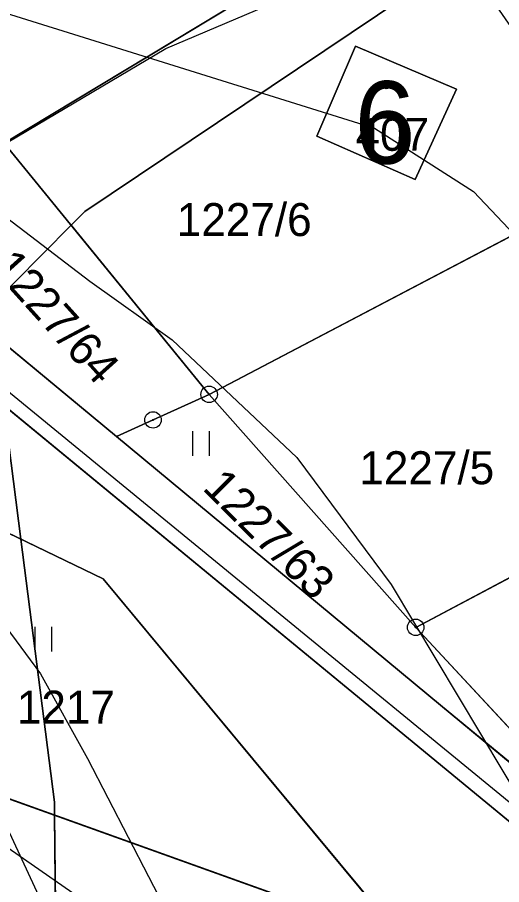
# Model space of a CAD drawing. Extents: x -706130 to -698555, y -971544 to -967260.
# Drawn here: x -704619.2 to -704589.8, y -968795.5 to -968742.9 of the extents above; entities that cross this region are included whole.
import ezdxf

# ---------------------------------------------------------------- set-up
doc = ezdxf.new("R2010")
doc.units = 0
for name, color, linetype in [('BPEJ hranice S', 7, 'Continuous'), ('BPEJ I-II trida ochrany S', 7, 'Continuous'), ('Kanalizace_Polesí N NEZAPINAT', 7, 'Continuous'), ('KN_Budovy', 7, 'Continuous'), ('KN_Budovy_cisla_domovni', 7, 'Continuous'), ('KN_Hranice_parcel', 7, 'Continuous'), ('KN_Parcelni cisla', 7, 'Continuous'), ('KN_Polygon parcely', 7, 'Continuous'), ('KN_POZEMKY_13_ZASTAVENA PLOCHA', 7, 'Continuous'), ('KN_POZEMKY_14_OSTATNI PLOCHA', 7, 'Continuous'), ('KN_POZEMKY_5_ZAHRADA', 7, 'Continuous'), ('KN_POZEMKY_7_TTP', 7, 'Continuous'), ('KN_VYUZITI_17_ostatni plocha_ostatni komunikace', 7, 'Continuous'), ('KN_VYUZITI_23_ostatni plocha_manipulacni plocha', 7, 'Continuous'), ('KN_Značky bodu BP', 7, 'Continuous'), ('KN_Značky budov', 7, 'Continuous'), ('KN_Značky kultur', 7, 'Continuous'), ('OP lesa 30 m', 7, 'Continuous'), ('Plochy rekreace individualni S', 7, 'Continuous'), ('Plochy smíšené nezastavěného území všeobecné S', 7, 'Continuous'), ('Plochy verejnych prostranstvi - komunikace ostatni S', 7, 'Continuous'), ('Regulační bloky v krajině S', 7, 'Continuous'), ('Regulační bloky zastavěné S', 7, 'Continuous'), ('Sesuvné území S', 7, 'Continuous'), ('Vodovodní řady - rozváděcí S', 7, 'Continuous'), ('VÝŠKOPIS_vrstevnice hlavní', 7, 'Continuous'), ('Zastavene uzemi N', 7, 'Continuous'), ('Zastavene uzemi plochy N', 7, 'Continuous')]:
    doc.layers.add(name, color=color, linetype=linetype)

msp = doc.modelspace()

# ---------------------------------------------------------------- linework, layer by layer
at = {"layer": 'BPEJ hranice S'}
msp.add_lwpolyline([(-704581.04, -968794.95), (-704595, -968779.93), (-704607.53, -968765.8), (-704615.894, -968755.545), (-704615.073, -968754.716), (-704592.471, -968739.528), (-704592.109, -968739.329), (-704572.938, -968728.812), (-704560.623, -968722.056), (-704552.283, -968717.675), (-704536.611, -968709.445), (-704528.833, -968705.359), (-704527.83, -968724.68), (-704527.806, -968725.173), (-704549.35, -968732.11), (-704565.58, -968741.37), (-704582.77, -968752.81), (-704572.94, -968768.25), (-704562.8, -968786.08)], close=True, dxfattribs=at)
for points in [[(-704592.471, -968739.528), (-704615.073, -968754.716), (-704615.894, -968755.545), (-704619.332, -968759.019)], [(-704602.138, -968841.926), (-704616.75, -968805.726), (-704616.77, -968803.818), (-704616.838, -968797.266), (-704616.899, -968791.323), (-704616.907, -968790.531), (-704618.946, -968774.583), (-704619.984, -968766.467), (-704620.522, -968762.259), (-704620.752, -968760.455), (-704619.332, -968759.019), (-704615.894, -968755.545), (-704607.53, -968765.8), (-704595, -968779.93), (-704581.04, -968794.95), (-704578.526, -968797.113), (-704566.333, -968808.369), (-704554.918, -968815.45), (-704547.014, -968820.358), (-704541.676, -968823.672), (-704531.517, -968828.582), (-704529.672, -968829.458), (-704520.216, -968833.949), (-704510.479, -968835.491)], [(-704619.984, -968766.467), (-704618.946, -968774.583), (-704616.907, -968790.531), (-704616.899, -968791.323), (-704616.838, -968797.266), (-704616.77, -968803.818), (-704616.75, -968805.726), (-704621.927, -968792.869)]]:
    msp.add_lwpolyline(points, dxfattribs=at)
at = {"layer": 'BPEJ I-II trida ochrany S'}
for p, q in [((-704615.894, -968755.545), (-704619.332, -968759.019)), ((-704607.53, -968765.8), (-704615.894, -968755.545)), ((-704620.522, -968762.257), (-704613.15, -968768.36)), ((-704595.44, -968786.67), (-704619.984, -968766.467)), ((-704619.984, -968766.467), (-704618.946, -968774.583)), ((-704613.15, -968768.36), (-704593.5, -968784.64)), ((-704618.946, -968774.583), (-704618.946, -968774.583)), ((-704593.5, -968784.64), (-704581.04, -968794.95)), ((-704577.02, -968801.84), (-704595.44, -968786.67)), ((-704616.899, -968791.323), (-704616.899, -968791.323)), ((-704616.899, -968791.323), (-704616.838, -968797.266))]:
    msp.add_line(p, q, dxfattribs=at)
for points in [[(-704581.04, -968794.95), (-704595, -968779.93), (-704607.53, -968765.8)], [(-704618.946, -968774.583), (-704616.907, -968790.531), (-704616.899, -968791.323)]]:
    msp.add_lwpolyline(points, dxfattribs=at)
at = {"layer": 'Kanalizace_Polesí N NEZAPINAT'}
msp.add_lwpolyline([(-704466.95, -968836.87), (-704536.666, -968831.913), (-704567.948, -968808.052), (-704625.202, -968761.161), (-704633.573, -968757.267), (-704656.291, -968736.932), (-704713.416, -968668.102), (-704733.104, -968652.716), (-704746.849, -968647.667), (-704775.665, -968642.159), (-704784.737, -968606.276), (-704807.406, -968567.749), (-704814.685, -968557.607), (-704815.957, -968543.264), (-704809.723, -968525.026)], dxfattribs=at)
at = {"layer": 'KN_Budovy'}
msp.add_lwpolyline([(-704598.65, -968744.68), (-704601, -968750.15), (-704595.04, -968752.76), (-704592.52, -968747.3)], close=True, dxfattribs=at)
at = {"layer": 'KN_Hranice_parcel'}
for p, q in [((-704619.96, -968750.56), (-704594.83, -968735.4)), ((-704619.96, -968750.56), (-704607.53, -968765.8)), ((-704582.77, -968752.81), (-704607.53, -968765.8)), ((-704607.53, -968765.8), (-704595, -968779.93)), ((-704572.94, -968768.25), (-704595, -968779.93)), ((-704595, -968779.93), (-704581.04, -968794.95))]:
    msp.add_line(p, q, dxfattribs=at)
for points in [[(-704563.44, -968813.87), (-704577.02, -968801.84), (-704595.44, -968786.67), (-704624.67, -968762.61), (-704634.35, -968758.36), (-704656.98, -968738.04)], [(-704592.52, -968747.3), (-704598.65, -968744.68), (-704601, -968750.15), (-704595.04, -968752.76), (-704592.52, -968747.3)], [(-704630.98, -968756.5), (-704623.66, -968759.66), (-704613.15, -968768.36)], [(-704636.35, -968766.2), (-704613.95, -968776.99), (-704595.74, -968798.91), (-704623.88, -968788.82)], [(-704607.53, -968765.8), (-704610.93, -968767.35), (-704613.15, -968768.36)], [(-704613.15, -968768.36), (-704593.5, -968784.64), (-704581.04, -968794.95)]]:
    msp.add_lwpolyline(points, dxfattribs=at)
at = {"layer": 'KN_Polygon parcely'}
for points in [[(-704655.11, -968736.58), (-704632.8, -968755.71), (-704630.98, -968756.5), (-704625.08, -968753.32), (-704619.96, -968750.56), (-704594.83, -968735.4), (-704575.23, -968724.9), (-704553.36, -968712.37), (-704529.06, -968700.98), (-704526.27, -968697.48), (-704539.68, -968696.31), (-704542.08, -968689.15), (-704564.27, -968692.77), (-704623.71, -968717.98)], [(-704594.83, -968735.4), (-704619.96, -968750.56), (-704607.53, -968765.8), (-704582.77, -968752.81)], [(-704531.59, -968828.95), (-704540.25, -968826.81), (-704565.45, -968802.77), (-704566.59, -968807.71), (-704574.73, -968800.38), (-704581.04, -968794.95), (-704593.5, -968784.64), (-704613.15, -968768.36), (-704623.66, -968759.66), (-704630.98, -968756.5), (-704632.8, -968755.71), (-704655.11, -968736.58), (-704656.98, -968738.04), (-704634.35, -968758.36), (-704624.67, -968762.61), (-704595.44, -968786.67), (-704577.02, -968801.84), (-704563.44, -968813.87), (-704544.4, -968830.73)], [(-704613.95, -968776.99), (-704595.74, -968798.91), (-704623.88, -968788.82), (-704619.72, -968796.37), (-704563.44, -968813.87), (-704577.02, -968801.84), (-704595.44, -968786.67), (-704624.67, -968762.61), (-704634.35, -968758.36), (-704656.98, -968738.04), (-704657.77, -968738.66), (-704636.35, -968766.2)], [(-704592.52, -968747.3), (-704595.04, -968752.76), (-704601, -968750.15), (-704598.65, -968744.68)], [(-704592.52, -968747.3), (-704598.65, -968744.68), (-704601, -968750.15), (-704595.04, -968752.76)], [(-704630.98, -968756.5), (-704623.66, -968759.66), (-704613.15, -968768.36), (-704610.93, -968767.35), (-704607.53, -968765.8), (-704619.96, -968750.56), (-704625.08, -968753.32)], [(-704607.53, -968765.8), (-704595, -968779.93), (-704572.94, -968768.25), (-704582.77, -968752.81)], [(-704636.35, -968766.2), (-704623.88, -968788.82), (-704595.74, -968798.91), (-704613.95, -968776.99)], [(-704613.15, -968768.36), (-704593.5, -968784.64), (-704581.04, -968794.95), (-704595, -968779.93), (-704607.53, -968765.8), (-704610.93, -968767.35)], [(-704595, -968779.93), (-704581.04, -968794.95), (-704562.8, -968786.08), (-704572.94, -968768.25)]]:
    msp.add_lwpolyline(points, close=True, dxfattribs=at)
at = {"layer": 'KN_POZEMKY_13_ZASTAVENA PLOCHA'}
for p, q in [((-704601, -968750.15), (-704598.65, -968744.68)), ((-704598.65, -968744.68), (-704592.52, -968747.3)), ((-704592.52, -968747.3), (-704595.04, -968752.76)), ((-704595.04, -968752.76), (-704601, -968750.15))]:
    msp.add_line(p, q, dxfattribs=at)
at = {"layer": 'KN_POZEMKY_14_OSTATNI PLOCHA'}
for p, q in [((-704619.96, -968750.56), (-704594.83, -968735.4)), ((-704598.65, -968744.68), (-704601, -968750.15)), ((-704592.52, -968747.3), (-704598.65, -968744.68)), ((-704595.04, -968752.76), (-704592.52, -968747.3)), ((-704601, -968750.15), (-704595.04, -968752.76)), ((-704607.53, -968765.8), (-704619.96, -968750.56)), ((-704607.53, -968765.8), (-704582.77, -968752.81)), ((-704582.77, -968752.81), (-704607.53, -968765.8)), ((-704623.66, -968759.66), (-704613.15, -968768.36)), ((-704595.44, -968786.67), (-704624.67, -968762.61)), ((-704595, -968779.93), (-704607.53, -968765.8)), ((-704613.15, -968768.36), (-704593.5, -968784.64)), ((-704572.94, -968768.25), (-704595, -968779.93)), ((-704595, -968779.93), (-704572.94, -968768.25)), ((-704581.04, -968794.95), (-704595, -968779.93)), ((-704593.5, -968784.64), (-704581.04, -968794.95)), ((-704577.02, -968801.84), (-704595.44, -968786.67))]:
    msp.add_line(p, q, dxfattribs=at)
at = {"layer": 'KN_POZEMKY_5_ZAHRADA'}
for p, q in [((-704624.67, -968762.61), (-704595.44, -968786.67)), ((-704613.95, -968776.99), (-704636.35, -968766.2)), ((-704595.74, -968798.91), (-704613.95, -968776.99)), ((-704595.44, -968786.67), (-704577.02, -968801.84)), ((-704623.88, -968788.82), (-704595.74, -968798.91))]:
    msp.add_line(p, q, dxfattribs=at)
at = {"layer": 'KN_POZEMKY_7_TTP'}
for p, q in [((-704594.83, -968735.4), (-704619.96, -968750.56)), ((-704619.96, -968750.56), (-704607.53, -968765.8)), ((-704613.15, -968768.36), (-704623.66, -968759.66)), ((-704636.35, -968766.2), (-704613.95, -968776.99)), ((-704607.53, -968765.8), (-704610.93, -968767.35)), ((-704610.93, -968767.35), (-704607.53, -968765.8)), ((-704607.53, -968765.8), (-704595, -968779.93)), ((-704610.93, -968767.35), (-704613.15, -968768.36)), ((-704613.15, -968768.36), (-704610.93, -968767.35)), ((-704593.5, -968784.64), (-704613.15, -968768.36)), ((-704613.95, -968776.99), (-704595.74, -968798.91)), ((-704595, -968779.93), (-704581.04, -968794.95)), ((-704581.04, -968794.95), (-704593.5, -968784.64)), ((-704595.74, -968798.91), (-704623.88, -968788.82))]:
    msp.add_line(p, q, dxfattribs=at)
at = {"layer": 'KN_VYUZITI_17_ostatni plocha_ostatni komunikace'}
for p, q in [((-704623.66, -968759.66), (-704613.15, -968768.36)), ((-704595.44, -968786.67), (-704624.67, -968762.61)), ((-704613.15, -968768.36), (-704593.5, -968784.64)), ((-704593.5, -968784.64), (-704581.04, -968794.95)), ((-704577.02, -968801.84), (-704595.44, -968786.67))]:
    msp.add_line(p, q, dxfattribs=at)
at = {"layer": 'KN_VYUZITI_23_ostatni plocha_manipulacni plocha'}
for p, q in [((-704619.96, -968750.56), (-704594.83, -968735.4)), ((-704598.65, -968744.68), (-704601, -968750.15)), ((-704592.52, -968747.3), (-704598.65, -968744.68)), ((-704595.04, -968752.76), (-704592.52, -968747.3)), ((-704601, -968750.15), (-704595.04, -968752.76)), ((-704607.53, -968765.8), (-704619.96, -968750.56)), ((-704607.53, -968765.8), (-704582.77, -968752.81)), ((-704582.77, -968752.81), (-704607.53, -968765.8)), ((-704595, -968779.93), (-704607.53, -968765.8)), ((-704572.94, -968768.25), (-704595, -968779.93)), ((-704595, -968779.93), (-704572.94, -968768.25)), ((-704581.04, -968794.95), (-704595, -968779.93))]:
    msp.add_line(p, q, dxfattribs=at)
at = {"layer": 'KN_Značky bodu BP'}
for centre, radius in [((-704607.53, -968765.8), 0.5), ((-704607.53, -968765.8), 0.0303), ((-704610.93, -968767.35), 0.5), ((-704610.93, -968767.35), 0.0303), ((-704595, -968779.93), 0.5), ((-704595, -968779.93), 0.0303)]:
    msp.add_circle(centre, radius, dxfattribs=at)
at = {"layer": 'KN_Značky budov'}
msp.add_circle((-704596.787, -968747.089), 0.175, dxfattribs=at)
at = {"layer": 'KN_Značky kultur'}
for p, q in [((-704608.511, -968769.53), (-704608.511, -968768.03)), ((-704607.51, -968769.53), (-704607.51, -968768.03)), ((-704618.071, -968781.4), (-704618.071, -968779.9)), ((-704617.07, -968781.4), (-704617.07, -968779.9))]:
    msp.add_line(p, q, dxfattribs=at)
at = {"layer": 'OP lesa 30 m'}
msp.add_lwpolyline([(-704639.82, -968762.391), (-704610.148, -968744.815), (-704555.878, -968721.798), (-704555.581, -968721.749)], dxfattribs=at)
at = {"layer": 'Plochy rekreace individualni S'}
for p, q in [((-704594.83, -968735.4), (-704619.96, -968750.56)), ((-704619.96, -968750.56), (-704607.53, -968765.8)), ((-704607.53, -968765.8), (-704595, -968779.93)), ((-704595, -968779.93), (-704581.04, -968794.95))]:
    msp.add_line(p, q, dxfattribs=at)
at = {"layer": 'Plochy smíšené nezastavěného území všeobecné S'}
for p, q in [((-704619.96, -968750.56), (-704594.83, -968735.4)), ((-704607.53, -968765.8), (-704619.96, -968750.56)), ((-704623.66, -968759.66), (-704613.15, -968768.36)), ((-704595.44, -968786.67), (-704624.67, -968762.61)), ((-704595, -968779.93), (-704607.53, -968765.8)), ((-704613.15, -968768.36), (-704593.5, -968784.64)), ((-704581.04, -968794.95), (-704595, -968779.93)), ((-704593.5, -968784.64), (-704581.04, -968794.95))]:
    msp.add_line(p, q, dxfattribs=at)
msp.add_lwpolyline([(-704563.44, -968813.87), (-704577.02, -968801.84), (-704595.44, -968786.67)], dxfattribs=at)
at = {"layer": 'Plochy verejnych prostranstvi - komunikace ostatni S'}
for p, q in [((-704613.15, -968768.36), (-704623.66, -968759.66)), ((-704624.67, -968762.61), (-704595.44, -968786.67)), ((-704593.5, -968784.64), (-704613.15, -968768.36)), ((-704581.04, -968794.95), (-704593.5, -968784.64))]:
    msp.add_line(p, q, dxfattribs=at)
msp.add_lwpolyline([(-704595.44, -968786.67), (-704577.02, -968801.84), (-704563.44, -968813.87)], dxfattribs=at)
at = {"layer": 'Regulační bloky v krajině S'}
for p, q in [((-704619.96, -968750.56), (-704594.83, -968735.4)), ((-704607.53, -968765.8), (-704619.96, -968750.56)), ((-704623.66, -968759.66), (-704613.15, -968768.36)), ((-704595.44, -968786.67), (-704624.67, -968762.61)), ((-704595, -968779.93), (-704607.53, -968765.8)), ((-704613.15, -968768.36), (-704593.5, -968784.64)), ((-704581.04, -968794.95), (-704595, -968779.93)), ((-704593.5, -968784.64), (-704581.04, -968794.95))]:
    msp.add_line(p, q, dxfattribs=at)
msp.add_lwpolyline([(-704563.44, -968813.87), (-704577.02, -968801.84), (-704595.44, -968786.67)], dxfattribs=at)
at = {"layer": 'Regulační bloky zastavěné S'}
for p, q in [((-704594.83, -968735.4), (-704619.96, -968750.56)), ((-704619.96, -968750.56), (-704607.53, -968765.8)), ((-704624.67, -968762.61), (-704595.44, -968786.67)), ((-704607.53, -968765.8), (-704595, -968779.93)), ((-704595, -968779.93), (-704581.04, -968794.95)), ((-704595.44, -968786.67), (-704577.02, -968801.84))]:
    msp.add_line(p, q, dxfattribs=at)
at = {"layer": 'Sesuvné území S'}
msp.add_lwpolyline([(-704442, -968841), (-704472.999, -968848), (-704524, -968856), (-704534, -968850), (-704551, -968851), (-704594, -968825), (-704613, -968798), (-704636, -968782), (-704689, -968737.999), (-704697, -968737), (-704706.001, -968751), (-704698, -968769.999), (-704677, -968808), (-704683, -968832), (-704679, -968861), (-704655, -968876), (-704653, -968917), (-704648.999, -968952)], dxfattribs=at)
at = {"layer": 'Vodovodní řady - rozváděcí S'}
msp.add_lwpolyline([(-704602.91, -968828.45), (-704629.608, -968770.912), (-704688.518, -968702.276), (-704714.979, -968669.216), (-704750.066, -968641.666), (-704771.168, -968639.098)], dxfattribs=at)
at = {"layer": 'VÝŠKOPIS_vrstevnice hlavní'}
for points in [[(-704619.892, -968742.661), (-704597.493, -968749.652), (-704591.501, -968753.504), (-704583.653, -968761.778), (-704577.947, -968773.906), (-704574.522, -968778.756), (-704567.532, -968785.177), (-704552.409, -968796.019), (-704543.849, -968799.872), (-704535.859, -968801.013), (-704526.157, -968799.301), (-704521.164, -968797.446), (-704517.882, -968795.449), (-704515.171, -968792.453), (-704509.465, -968783.322), (-704506.897, -968776.474), (-704503.615, -968758.212), (-704499.621, -968746.798), (-704494.627, -968740.378), (-704490.917, -968736.954), (-704478.505, -968731.961), (-704468.233, -968731.675)], [(-704644.431, -968737.953), (-704635.695, -968742.968), (-704614.756, -968758.925), (-704609.762, -968762.492), (-704602.201, -968769.626), (-704596.494, -968777.33), (-704574.808, -968813.568), (-704568.816, -968823.84), (-704566.818, -968828.977), (-704563.68, -968834.398), (-704559.542, -968838.678), (-704551.644, -968843.799), (-704541.851, -968847.095), (-704531.864, -968847.381), (-704523.875, -968846.097), (-704515.885, -968841.674), (-704507.325, -968833.399), (-704500.762, -968824.411), (-704493.2, -968804.437), (-704488.524, -968795.336), (-704479.284, -968794.376), (-704476.32, -968793.504), (-704473.094, -968784.431), (-704468.804, -968784.178)], [(-704634.21, -968762.1), (-704627.026, -968770.196), (-704617.752, -968782.751), (-704614.899, -968787.887), (-704597.635, -968821.272), (-704593.355, -968831.545), (-704590.074, -968847.238), (-704588.505, -968861.506), (-704587.077, -968867.212), (-704581.941, -968881.479), (-704578.945, -968887.043), (-704575.949, -968890.325), (-704570.67, -968894.034), (-704564.393, -968897.031), (-704558.972, -968898.315), (-704552.409, -968898.457), (-704518.168, -968896.317), (-704503.901, -968891.894), (-704495.626, -968887.614), (-704486.495, -968879.91), (-704482.785, -968875.344), (-704472.085, -968858.367)]]:
    msp.add_lwpolyline(points, dxfattribs=at)
at = {"layer": 'Zastavene uzemi N'}
msp.add_lwpolyline([(-704468.62, -968687.18), (-704491.59, -968681.92), (-704494.99, -968694.04), (-704506.62, -968694.28), (-704524.02, -968694.65), (-704526.27, -968697.48), (-704529.06, -968700.98), (-704553.36, -968712.37), (-704575.23, -968724.9), (-704594.83, -968735.4), (-704619.96, -968750.56), (-704607.53, -968765.8), (-704595, -968779.93), (-704581.04, -968794.95), (-704574.73, -968800.38), (-704566.59, -968807.71), (-704565.45, -968802.77), (-704540.25, -968826.81), (-704531.59, -968828.95), (-704519.14, -968832.25), (-704499.51, -968833.02), (-704473.57, -968834.05), (-704467.57, -968834.21)], dxfattribs=at)
at = {"layer": 'Zastavene uzemi plochy N'}
msp.add_lwpolyline([(-704468.62, -968687.18), (-704491.59, -968681.92), (-704494.99, -968694.04), (-704506.62, -968694.28), (-704524.02, -968694.65), (-704526.27, -968697.48), (-704529.06, -968700.98), (-704553.36, -968712.37), (-704575.23, -968724.9), (-704594.83, -968735.4), (-704619.96, -968750.56), (-704607.53, -968765.8), (-704595, -968779.93), (-704581.04, -968794.95), (-704574.73, -968800.38), (-704566.59, -968807.71), (-704565.45, -968802.77), (-704540.25, -968826.81), (-704531.59, -968828.95), (-704519.14, -968832.25), (-704499.51, -968833.02), (-704473.57, -968834.05), (-704467.57, -968834.21)], dxfattribs=at)

# ---------------------------------------------------------------- texts
at = {"layer": 'KN_Budovy_cisla_domovni'}
msp.add_text('6', height=5, dxfattribs=at).set_placement((-704598.722, -968751.809))
at = {"layer": 'KN_Parcelni cisla'}
for s, p in [('407', (-704598.65, -968751.03)), ('1227/6', (-704609.49, -968756.2)), ('1227/5', (-704598.42, -968771.25)), ('1217', (-704619.19, -968785.77))]:
    msp.add_text(s, height=2, dxfattribs=at).set_placement(p)
for s, rotation, p in [('1227/64', 312, (-704620.771, -968758.148)), ('1227/63', 315, (-704607.991, -968771.541))]:
    msp.add_text(s, height=2, rotation=rotation, dxfattribs=at).set_placement(p)

doc.saveas('drawing.dxf')
